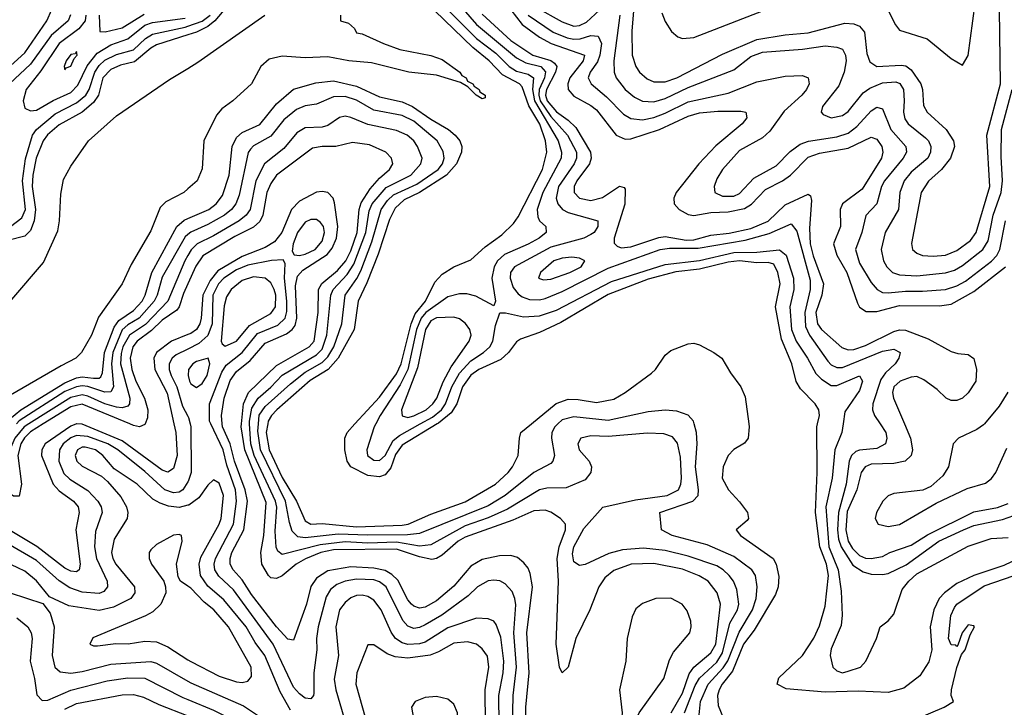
# Model space of a CAD drawing. Header units: inches. Extents: x 990535 to 1117859, y 769386 to 892122.
# Tile 723 of 1056: x 1059412 to 1062856, y 839009 to 841414. Entities that reach past the tile are written whole.
import ezdxf

# ---------------------------------------------------------------- set-up
doc = ezdxf.new("R2010")
doc.units = ezdxf.units.IN
doc.header["$MEASUREMENT"] = 0
for name, color, linetype in [('B0853', 7, 'Continuous'), ('B0854', 7, 'Continuous'), ('B0863', 7, 'Continuous'), ('B0864', 7, 'Continuous')]:
    doc.layers.add(name, color=color, linetype=linetype)

msp = doc.modelspace()

# ---------------------------------------------------------------- linework, layer by layer
at = {"layer": 'B0853', "color": 5}
msp.add_line((1059611.7, 840000, 2520), (1059610, 840000.1, 2520), dxfattribs=at)
for points, elevation in [([(1059493.4, 840000), (1059450, 839972.9), (1059428.8, 839951.3), (1059415.5, 839930), (1059405.5, 839890), (1059417.6, 839790), (1059410, 839747.7), (1059390, 839747.4), (1059370, 839761.2), (1059322, 839822), (1059271.8, 839871.8), (1059250, 839890.3), (1059210, 839911.5), (1059190, 839914.6), (1059170, 839911.1), (1059130, 839888.7), (1059090, 839877.1), (1059070, 839876.6), (1059050, 839883.6), (1059032, 839912), (1059016.6, 839970), (1059004.5, 839990), (1058986.3, 840000)], 2480), ([(1059443.5, 840000), (1059427.6, 839990), (1059394.1, 839950), (1059363.4, 839876.6), (1059350, 839863.7), (1059330, 839867.5), (1059259.8, 839919.8), (1059210, 839944), (1059170, 839947.2), (1059110, 839923), (1059084.8, 839924.8), (1059064.9, 839944.9), (1059045.4, 840000)], 2460), ([(1059610, 840000.1), (1059590, 839992.7), (1059500.3, 839930), (1059488.8, 839910), (1059487.7, 839890), (1059529, 839790), (1059550, 839766), (1059600.3, 839730), (1059615.9, 839710), (1059619.5, 839690), (1059608.3, 839630), (1059623, 839510), (1059619.8, 839490), (1059610, 839482.7), (1059590, 839485.5), (1059570, 839495.9), (1059471.3, 839571.3), (1059383.6, 839623.6)], 2520), ([(1059951, 840000), (1059957.5, 839970), (1059962.5, 839890), (1059950, 839843.7), (1059930, 839831.3), (1059910, 839838.2), (1059770, 839940.7), (1059630, 839999.4), (1059611.7, 840000)], 2520), ([(1059850.8, 840000), (1059850, 839997.7), (1059830.3, 839989.7), (1059810, 839994.5), (1059796.9, 840000)], 2480), ([(1060000, 839797.1), (1059982.5, 839770), (1059970, 839761.8), (1059950, 839758.6), (1059919.9, 839770), (1059850, 839833.9), (1059755, 839910), (1059720.1, 839930), (1059650, 839956.4), (1059610, 839959.8), (1059590, 839951.5), (1059564.2, 839930), (1059550.7, 839910), (1059548.2, 839870), (1059566.6, 839826.6), (1059587.1, 839807.1), (1059650, 839767.6), (1059684.8, 839730), (1059696.3, 839710), (1059699.9, 839690), (1059676.5, 839623.5), (1059673.7, 839570), (1059680.2, 839530), (1059717.2, 839450), (1059718.5, 839430), (1059705.8, 839414.2), (1059690, 839407.5), (1059630, 839411.3), (1059587.1, 839427.1), (1059550, 839451.7), (1059470, 839522.2), (1059364.6, 839584.6)], 2540), ([(1060000, 839715.5), (1059970, 839708.1), (1059932.3, 839712.3), (1059902.6, 839722.6), (1059877.5, 839737.5), (1059822.1, 839790), (1059742.7, 839842.7), (1059702.8, 839890), (1059676.3, 839910), (1059641.1, 839918.9), (1059630, 839918.8), (1059613.8, 839910), (1059605.2, 839890), (1059611.2, 839870), (1059630, 839853), (1059697.5, 839817.5), (1059718.6, 839798.6), (1059765, 839745), (1059784.9, 839710), (1059789.6, 839690), (1059788.1, 839670), (1059742.3, 839597.7), (1059733.3, 839550), (1059737.4, 839530), (1059748.5, 839510), (1059813.6, 839430), (1059814, 839410), (1059800.9, 839390), (1059740.2, 839359.8), (1059690, 839348), (1059584.1, 839364.1), (1059516, 839396), (1059470, 839451.9), (1059430, 839485), (1059330, 839531.9)], 2560), ([(1060000, 839432.8), (1059974.8, 839450), (1059965.6, 839465.6), (1059960.3, 839510), (1059979.8, 839590), (1059978, 839610), (1059970, 839613.7), (1059950, 839611), (1059890, 839578.5), (1059870, 839559.6), (1059864.9, 839550), (1059864.2, 839530), (1059872.4, 839510), (1059915.6, 839450), (1059922.3, 839430), (1059923, 839410), (1059905.6, 839370), (1059877.1, 839342.9), (1059851.3, 839328.7), (1059667.5, 839252.5), (1059657.1, 839230), (1059670, 839223.9), (1059684.3, 839224.3), (1059748, 839232), (1059791.6, 839231.6), (1059850, 839240.3), (1059890, 839237.8), (1059930, 839220.5), (1060000, 839175.3)], 2580), ([(1059378, 839410), (1059492.2, 839372.2), (1059518.7, 839338.7), (1059532.4, 839290), (1059525.8, 839190), (1059534.6, 839150), (1059552.7, 839132.7), (1059590, 839128), (1059630, 839133.9), (1059730, 839160.3), (1059870, 839169.4), (1059890, 839163.3), (1060000, 839100.8)], 2560), ([(1059402.1, 839322.1), (1059440.6, 839290), (1059451.7, 839270), (1059455.7, 839250), (1059447.9, 839170), (1059463.5, 839110), (1059472.2, 839052.2), (1059490, 839032.7), (1059510, 839034), (1059591, 839069), (1059717.7, 839102.3), (1059790, 839111.9), (1059850, 839110.7), (1059982.9, 839042.9), (1060000, 839036)], 2540), ([(1059570, 839002.3), (1059610, 839022.6), (1059770, 839052.9), (1059810, 839054.1), (1059844.9, 839044.9), (1059898.9, 839018.9), (1060000, 838979.8)], 2520)]:
    msp.add_lwpolyline(points, dxfattribs=dict(at, elevation=elevation))
at = {"layer": 'B0854', "color": 5}
msp.add_line((1059611.7, 840000, 2520), (1059610, 840000.1, 2520), dxfattribs=at)
for points, elevation in [([(1059340.9, 841219.1), (1059430, 841297.7), (1059506.6, 841410), (1059523.7, 841450)], 2420), ([(1059589, 841431), (1059581, 841410), (1059521.5, 841358.5), (1059450, 841258.8), (1059376.3, 841190)], 2440), ([(1059643.4, 841430), (1059640.3, 841410), (1059618.6, 841381.4), (1059550.1, 841330), (1059485.4, 841234.6), (1059434.4, 841170), (1059423.3, 841130), (1059430, 841104.7), (1059450, 841094.8), (1059470, 841096.9), (1059528.8, 841131.2), (1059590, 841159), (1059615.2, 841184.8), (1059647.2, 841252.8), (1059682.8, 841297.2), (1059730, 841325.7), (1059790, 841346.9), (1059850, 841394.3), (1059876.6, 841403.4), (1059990, 841419.7)], 2460), ([(1059689.8, 841430), (1059692.5, 841372.5), (1059710.8, 841370.8), (1059770, 841385.5), (1059846.7, 841433.3)], 2480), ([(1059299.2, 840630), (1059419.3, 840720.7), (1059431.6, 840750), (1059421.5, 840850), (1059432.4, 840927.6), (1059456.1, 841010), (1059470.6, 841030), (1059535.9, 841084.1), (1059610, 841122.7), (1059643.4, 841150), (1059655.1, 841170), (1059674.1, 841230), (1059690, 841253.8), (1059710, 841272.5), (1059750, 841291.9), (1059810, 841308.6), (1059851.9, 841348.1), (1059876.3, 841363.7), (1059990, 841387.7), (1060000, 841391.2)], 2440), ([(1060000, 841361), (1059890, 841325.5), (1059870, 841313.9), (1059813.5, 841266.5), (1059764.9, 841255.1), (1059730, 841239.5), (1059702.2, 841210), (1059687.8, 841150), (1059670, 841124), (1059630, 841090.5), (1059550, 841046.5), (1059508.9, 841011.1), (1059494, 840990), (1059469.4, 840930), (1059457.3, 840870), (1059455.8, 840830), (1059466.5, 840750), (1059462, 840710), (1059450, 840676.5), (1059430, 840656.5), (1059370, 840641.3)], 2420), ([(1059384.6, 840435.4), (1059495.3, 840564.7), (1059545.1, 840674.9), (1059551.3, 840710), (1059556, 840804), (1059565.4, 840854.6), (1059590, 840901.1), (1059652.4, 840990), (1059750, 841077.5), (1059935.6, 841204.4), (1060000, 841243.4)], 2380), ([(1060000, 840822.1), (1059985.8, 840810), (1059923.3, 840776.7), (1059902.9, 840757.1), (1059870, 840675.3), (1059801.9, 840558.1), (1059770, 840490.5), (1059686.9, 840373.1), (1059662.3, 840310), (1059628.3, 840250), (1059608.6, 840230), (1059556.2, 840203.8), (1059290, 840049.4)], 2380), ([(1059355.9, 840000), (1059415.5, 840050), (1059570, 840143.9), (1059610, 840161.5), (1059630, 840165.2), (1059670, 840160), (1059690, 840160.4), (1059695.6, 840164.4), (1059701.3, 840178.7), (1059708.5, 840250), (1059741.8, 840338.2), (1059758.4, 840361.6), (1059810, 840396.6), (1059840.3, 840430), (1059850.9, 840450), (1059873.7, 840530), (1059961.6, 840690), (1059987.3, 840712.7), (1060000, 840718.3)], 2420), ([(1060000, 840662.7), (1059990, 840654.1), (1059910, 840513.2), (1059893.1, 840450), (1059882.5, 840430), (1059830, 840370.2), (1059790, 840346.9), (1059770, 840329.1), (1059737.4, 840250), (1059733.1, 840210), (1059739.6, 840130), (1059730, 840112.2), (1059710, 840111.2), (1059650, 840130.8), (1059630, 840133.1), (1059610, 840130.1), (1059570, 840114.1), (1059409.6, 840010.4), (1059400.1, 840000)], 2440), ([(1060000, 840588.8), (1059989.6, 840570), (1059930.3, 840429.7), (1059851.7, 840348.3), (1059795.4, 840310), (1059772.9, 840270), (1059766.5, 840246.5), (1059764.7, 840210), (1059796.4, 840090), (1059795.3, 840070), (1059790, 840062.3), (1059770, 840056.6), (1059750, 840058.9), (1059710, 840070.6), (1059650, 840097.8), (1059630, 840101.5), (1059590, 840092.5), (1059443.5, 840000)], 2460), ([(1060000, 840490.3), (1059984.3, 840455.7), (1059970, 840410), (1059961.7, 840398.3), (1059910, 840363.1), (1059872.7, 840327.3), (1059822.5, 840290), (1059807.3, 840270), (1059797.8, 840230), (1059803.7, 840190), (1059818, 840150), (1059848.6, 840090), (1059859.8, 840050), (1059858.2, 840021.8), (1059850.8, 840000)], 2480), ([(1060000, 840312.7), (1059942.8, 840290), (1059890, 840250), (1059880.7, 840230), (1059883.9, 840190), (1059927.7, 840107.7), (1059951, 840000)], 2520), ([(1060000, 840262), (1059958.7, 840241.3), (1059945.4, 840230), (1059934.6, 840210), (1059935.1, 840190), (1059941.9, 840170), (1059961.1, 840130), (1059981.7, 840061.7), (1060000, 840027)], 2540), ([(1059796.9, 840000), (1059630, 840069.8), (1059590, 840060.5), (1059493.4, 840000)], 2480)]:
    msp.add_lwpolyline(points, dxfattribs=dict(at, elevation=elevation))
at = {"layer": 'B0854', "color": 5, "elevation": 2480}
msp.add_lwpolyline([(1059610, 841302), (1059605.4, 841294.6), (1059590, 841292.4), (1059574.3, 841270), (1059566.7, 841250), (1059570, 841238), (1059574.1, 841245.9), (1059590, 841251.8), (1059601.7, 841278.3), (1059612.7, 841290)], close=True, dxfattribs=at)
at = {"layer": 'B0863', "color": 5}
for points, elevation in [([(1060007.7, 840000), (1060010.1, 839990.1), (1060011.8, 839830), (1060001.2, 839798.8), (1060000, 839797.1)], 2540), ([(1061136.1, 838936.1), (1061137.6, 839050), (1061149.1, 839150), (1061140.5, 839270), (1061147.3, 839367.3), (1061144.3, 839390), (1061134, 839414), (1061110, 839441.5), (1061091.4, 839451.4), (1061070, 839454.2), (1061050, 839450.9), (1061013.2, 839430), (1060980.8, 839399.2), (1060888.2, 839331.8), (1060830, 839297.5), (1060810, 839288.1), (1060790, 839285.1), (1060770, 839293), (1060752.5, 839312.5), (1060693.9, 839430), (1060670, 839448.4), (1060650, 839454.5), (1060590, 839456.8), (1060550, 839450.4), (1060521.5, 839438.5), (1060499.3, 839420.7), (1060484.2, 839395.8), (1060456.4, 839290), (1060450.5, 839250), (1060451.6, 839210), (1060440.4, 839130), (1060441.1, 839058.9), (1060439.8, 839050), (1060430, 839038.7), (1060410, 839041.5), (1060390, 839055.7), (1060370, 839079.4), (1060298.5, 839230), (1060159.9, 839419.9), (1060108.2, 839468.2), (1060094.9, 839490), (1060092.1, 839510), (1060096.1, 839530), (1060159.7, 839650), (1060170.6, 839730), (1060166.7, 839770), (1060136.5, 839856.5), (1060123.6, 839910), (1060080.9, 840000)], 2540), ([(1061183.9, 838950), (1061182.5, 839010), (1061193.5, 839130), (1061186.3, 839270), (1061205.5, 839430), (1061197.6, 839477.6), (1061190, 839496), (1061174.9, 839514.9), (1061152.6, 839532.6), (1061130, 839540.6), (1061090, 839539.4), (1061030, 839525.9), (1060990, 839503.1), (1060930, 839433), (1060870, 839381.2), (1060830, 839358.8), (1060810, 839356.4), (1060790, 839362.6), (1060782.1, 839370), (1060770, 839385), (1060734.3, 839454.3), (1060713.6, 839473.6), (1060690, 839487.2), (1060650, 839496.1), (1060570, 839500.1), (1060490, 839485.9), (1060450, 839461.1), (1060430, 839431.5), (1060414.8, 839370), (1060370, 839243.8), (1060350, 839248), (1060310, 839290.7), (1060223.1, 839403.1), (1060190, 839454.7), (1060158.7, 839490), (1060148.1, 839510), (1060148, 839530), (1060154.2, 839550), (1060195.3, 839630), (1060208.7, 839730), (1060200.8, 839770), (1060162.7, 839870), (1060147.5, 839930), (1060121, 839990), (1060120.1, 840000)], 2520), ([(1061690.9, 838990), (1061730, 839058.3), (1061754.2, 839125.8), (1061770.3, 839149.7), (1061830, 839199.4), (1061846.8, 839230), (1061863.5, 839370), (1061851.4, 839410), (1061820.1, 839450), (1061788.9, 839468.9), (1061730, 839492.3), (1061630, 839512.2), (1061550.8, 839509.2), (1061490, 839487.7), (1061458.6, 839461.4), (1061437.7, 839430), (1061406.3, 839350), (1061357.6, 839250), (1061330, 839149.6), (1061310, 839129.6), (1061299.8, 839150), (1061288.5, 839230), (1061296.3, 839450), (1061291.4, 839530), (1061299.2, 839570), (1061320.5, 839630), (1061320.9, 839650), (1061303.2, 839670), (1061270, 839691.8), (1061250, 839698.6), (1061210, 839695.8), (1061136.6, 839663.4), (1060970, 839604.2), (1060945.5, 839590), (1060890, 839541.3), (1060870, 839529.7), (1060853.7, 839526.3), (1060810, 839535.1), (1060730, 839562.3), (1060510, 839559.4), (1060465.4, 839550), (1060411.4, 839528.6), (1060378.4, 839510), (1060330, 839469.1), (1060310, 839459.5), (1060290, 839462), (1060281.7, 839470), (1060259, 839510), (1060255.6, 839550), (1060265.9, 839610), (1060274.3, 839725.7), (1060199, 839910), (1060186.3, 839990), (1060187.4, 840000)], 2480), ([(1061737.1, 838990), (1061774.4, 839085.6), (1061790, 839111.2), (1061850, 839167), (1061870, 839200.1), (1061896.2, 839303.8), (1061922.4, 839350), (1061927.7, 839370), (1061920.8, 839420.8), (1061908.3, 839450), (1061893.5, 839470), (1061873.2, 839490), (1061850, 839503.8), (1061750, 839538.1), (1061670, 839557.7), (1061594.1, 839565.9), (1061520.4, 839559.6), (1061472.7, 839547.3), (1061390, 839509.1), (1061370, 839505.5), (1061350, 839517.7), (1061345.3, 839545.3), (1061350, 839570.9), (1061385, 839635), (1061451.2, 839708.8), (1061565.7, 839734.3), (1061677.1, 839750), (1061716.2, 839770), (1061725, 839790), (1061727.4, 839810), (1061723.5, 839883.5), (1061713.4, 839933.4), (1061695.3, 839955.3), (1061665.1, 839965.1), (1061607.8, 839967.8), (1061470, 839956.3), (1061410, 839958.1), (1061374.3, 839950), (1061363.9, 839930), (1061369.4, 839910), (1061404.3, 839870), (1061411.6, 839850), (1061409.4, 839830), (1061390, 839804.2), (1061323.2, 839776.8), (1061255.8, 839775.8), (1061230, 839769.3), (1061118.3, 839701.7), (1061050, 839671.5), (1060970, 839643.5), (1060850, 839577.4), (1060810, 839572.9), (1060730, 839586.7), (1060630, 839583.6), (1060550, 839587.6), (1060462.7, 839577.3), (1060330, 839543.5), (1060314.8, 839554.8), (1060309.4, 839569.4), (1060305.2, 839625.2), (1060311, 839709), (1060306.9, 839730), (1060232.4, 839890), (1060220.4, 839930), (1060216, 840000)], 2460), ([(1061294.8, 840000), (1061284.2, 839990), (1061273.3, 839970), (1061272.1, 839950), (1061282.3, 839890), (1061277.3, 839870), (1061270, 839861.7), (1061210, 839829.9), (1061110.1, 839750), (1061050, 839713.3), (1060810, 839616.6), (1060767.8, 839612.2), (1060630, 839610.6), (1060525.7, 839614.3), (1060410, 839602.1), (1060385.2, 839605.2), (1060365.1, 839625.1), (1060355, 839655), (1060341.6, 839730), (1060253.7, 839910), (1060244.6, 839975.4), (1060246.9, 840000)], 2440), ([(1060279.5, 840000), (1060274.4, 839970), (1060284.6, 839910), (1060330, 839813.3), (1060379.5, 839730), (1060410, 839661), (1060430, 839649.9), (1060470, 839651.8), (1060590, 839640.2), (1060750, 839645.8), (1060770.1, 839650), (1060850, 839684.5), (1060970, 839727.5), (1061075.7, 839790), (1061120.8, 839830), (1061135.9, 839850), (1061155.6, 839890), (1061159.8, 839950), (1061165.4, 839970), (1061202, 840000)], 2420), ([(1060871.6, 840000), (1060750, 839925.7), (1060726.9, 839893.1), (1060710, 839846.3), (1060690, 839821.7), (1060670, 839814.7), (1060630, 839819.5), (1060570.6, 839850), (1060557, 839870), (1060549.2, 839910), (1060549.7, 839950), (1060556.9, 839970), (1060584.3, 840000)], 2420), ([(1060657.3, 840000), (1060652.2, 839990), (1060626.6, 839910), (1060627.9, 839890), (1060650, 839873.9), (1060670, 839871.9), (1060690, 839889.6), (1060718, 839942), (1060740.1, 839959.9), (1060812.9, 840000)], 2440), ([(1061779.8, 838890), (1061793.2, 839030), (1061820.5, 839090), (1061873, 839147), (1061888.4, 839171.6), (1061928.1, 839271.9), (1061975.2, 839350), (1061987.9, 839390), (1061992, 839430), (1061986.2, 839470), (1061972.8, 839490), (1061910, 839536), (1061816.9, 839576.9), (1061694.3, 839610), (1061657.4, 839630), (1061650.9, 839690), (1061766.8, 839730), (1061784.9, 839750), (1061786.3, 839770), (1061776.1, 839850), (1061781.6, 839930), (1061779.2, 839970), (1061771.7, 840000)], 2440), ([(1061962.2, 840000), (1061963.5, 839990), (1061959.7, 839950), (1061947.4, 839932.6), (1061910, 839910.3), (1061890.6, 839889.4), (1061872.7, 839850), (1061869, 839810), (1061890.8, 839770), (1061930, 839727.8), (1061957.3, 839690), (1061960.7, 839670), (1061957, 839663), (1061918.3, 839630), (1061933.3, 839610), (1062047.6, 839530), (1062058.2, 839510), (1062066.9, 839466.9), (1062065.2, 839430), (1062055.9, 839404.1), (1061980.7, 839279.3), (1061944.2, 839230), (1061905, 839135), (1061868.9, 839090), (1061858.5, 839070), (1061852.8, 839050), (1061855.6, 839015.6), (1061884.1, 838944.1)], 2420), ([(1062906, 839530), (1062854.6, 839505.4), (1062749.5, 839470), (1062690, 839441.6), (1062646.4, 839410), (1062628, 839390), (1062609.9, 839350.1), (1062596.7, 839290), (1062603, 839210), (1062591.8, 839168.2), (1062560.6, 839119.4), (1062504.2, 839075.8), (1062450, 839060.9), (1062345.2, 839065.2), (1062230, 839062.3), (1062093.2, 839073.2), (1062061.3, 839090), (1062067.3, 839112.7), (1062150, 839189.8), (1062190, 839251), (1062210, 839293.7), (1062230, 839362.4), (1062241.7, 839470), (1062233.7, 839510), (1062210.8, 839570), (1062195.5, 839690), (1062201.8, 839830), (1062200.2, 839990), (1062202.5, 840000)], 2420), ([(1062291.9, 840000), (1062287.7, 839970), (1062263.6, 839910), (1062253.7, 839810), (1062231.4, 839710), (1062242.7, 839570), (1062274.9, 839490), (1062285, 839415), (1062289.2, 839330.8), (1062285.1, 839294.9), (1062250, 839213.3), (1062247.3, 839190), (1062256.5, 839150), (1062270, 839137.2), (1062290, 839130.2), (1062310, 839135), (1062352.9, 839150), (1062371.9, 839170), (1062409.4, 839250), (1062422, 839290), (1062450, 839311.3), (1062470, 839334.8), (1062499.4, 839420.6), (1062521.8, 839450), (1062550, 839475.8), (1062730, 839572.9), (1062810, 839599.5), (1062870, 839602.6)], 2440), ([(1062421.8, 840000), (1062441.4, 839970), (1062445.6, 839950), (1062440.8, 839930), (1062410, 839914), (1062350, 839908.6), (1062336.7, 839903.3), (1062321.8, 839890), (1062313.3, 839870), (1062303.5, 839790), (1062276.1, 839690), (1062272.7, 839630), (1062276.7, 839596.7), (1062285.7, 839570), (1062325.9, 839505.9), (1062362.4, 839482.4), (1062390, 839474.4), (1062430, 839473.1), (1062450, 839477.4), (1062512.9, 839507.1), (1062627.3, 839590), (1062713.7, 839630), (1062750, 839645), (1062850, 839666.2), (1062890, 839680)], 2460), ([(1062506.7, 840000), (1062528, 839950), (1062534.6, 839910), (1062530.1, 839889.9), (1062509.3, 839870), (1062470, 839861.5), (1062390, 839859.5), (1062369.4, 839850.6), (1062355.5, 839830), (1062339.9, 839770), (1062306.6, 839693.4), (1062301.4, 839630), (1062309.9, 839590), (1062324.8, 839564.8), (1062350, 839539.6), (1062370, 839531.2), (1062390.8, 839529.2), (1062430, 839536), (1062455.8, 839550), (1062530, 839575.6), (1062587.4, 839612.6), (1062750, 839692.7), (1062832.3, 839707.7), (1062870, 839721.4)], 2480), ([(1062786.6, 840000), (1062783.6, 839996.4), (1062759.8, 839980.2), (1062696.4, 839950), (1062677.5, 839930), (1062661.1, 839850), (1062641.6, 839818.4), (1062599, 839781), (1062571.4, 839768.6), (1062470, 839757.2), (1062450, 839748.9), (1062431.1, 839730), (1062408.5, 839690), (1062404.5, 839670), (1062415.2, 839650), (1062450, 839641.6), (1062490, 839648.6), (1062617.5, 839722.5), (1062726.2, 839773.8), (1062790, 839793.3), (1062811.3, 839808.8), (1062826.4, 839830), (1062865, 839915)], 2520), ([(1060358.9, 838998.9), (1060322.9, 839062.9), (1060269.6, 839190), (1060235.7, 839235.7), (1060204.2, 839290), (1060125.4, 839385.4), (1060070, 839432.3), (1060043.8, 839470), (1060039.6, 839510), (1060045.8, 839534.2), (1060109.9, 839650), (1060116.5, 839670), (1060124.8, 839750), (1060110, 839793.2), (1060090, 839805), (1060070, 839786.5), (1060038.4, 839741.6), (1060003.6, 839716.4), (1060000, 839715.5)], 2560), ([(1062552.6, 838970), (1062645.3, 839010), (1062678, 839030), (1062670.4, 839050), (1062672, 839070), (1062690, 839148.7), (1062706.4, 839193.6), (1062718.8, 839210), (1062736.9, 839263.1), (1062752, 839290), (1062750, 839294), (1062730, 839298), (1062708.7, 839270), (1062694, 839226), (1062690, 839222), (1062686.4, 839226.4), (1062670, 839227.7), (1062661.3, 839250), (1062669.3, 839330.7), (1062681.8, 839358.2), (1062690.5, 839370), (1062785.7, 839434.3), (1062890.3, 839469.7)], 2420), ([(1060000, 839175.3), (1060010, 839168.9), (1060110, 839118.2), (1060170, 839097.9), (1060190, 839096), (1060210, 839100.2), (1060223, 839117), (1060221.2, 839150), (1060141.7, 839290), (1060090.6, 839350.6), (1060057.3, 839377.3), (1060010, 839425.9), (1060000, 839432.8)], 2580), ([(1061088.8, 838948.8), (1061088.2, 839050), (1061103.3, 839130), (1061105.6, 839170), (1061094.4, 839254.4), (1061078.8, 839298.8), (1061069.9, 839309.9), (1061050, 839319.1), (1061010, 839320.9), (1060910, 839286.9), (1060830, 839237.3), (1060810, 839230.7), (1060769.2, 839229.2), (1060750, 839234.4), (1060726.6, 839250), (1060711.7, 839271.7), (1060676.5, 839350), (1060650, 839383.6), (1060630, 839396.3), (1060610, 839401.3), (1060590, 839400.1), (1060570, 839392.1), (1060550, 839375.2), (1060530.4, 839349.6), (1060517.9, 839290), (1060527.4, 839190), (1060511.9, 839108.1), (1060517.5, 839070), (1060545.5, 838974.5)], 2560), ([(1061041.3, 838950), (1061039.7, 839070), (1061053.4, 839150), (1061048.2, 839188.2), (1061030, 839213.7), (1061010, 839229.9), (1060978.3, 839238.3), (1060930, 839233.6), (1060877.2, 839202.8), (1060848.2, 839191.8), (1060770, 839180.5), (1060725.2, 839185.2), (1060696.7, 839196.7), (1060650, 839227.8), (1060630, 839227.3), (1060590.6, 839130), (1060587.4, 839090), (1060621.9, 838970)], 2580), ([(1060000, 839100.8), (1060010, 839095.2), (1060194.2, 839014.2), (1060254.6, 838974.6), (1060310, 838927.2), (1060330, 838918.1), (1060370, 838914.6), (1060376.4, 838910), (1060373, 838890), (1060347, 838833), (1060323.9, 838736.1), (1060310, 838718.2), (1060291.4, 838708.6), (1060270, 838707), (1060230, 838718.5), (1060170, 838754.3), (1060133.3, 838770), (1060070, 838773.5), (1060000, 838758.8)], 2560), ([(1060000, 839036), (1060090, 838999.6), (1060148.3, 838970), (1060223.1, 838910), (1060240.1, 838890), (1060254.2, 838830), (1060270.1, 838790), (1060250.1, 838769.9), (1060230, 838774.5), (1060165.6, 838805.6), (1060070, 838822.2), (1060050, 838823), (1060000, 838813.9)], 2540)]:
    msp.add_lwpolyline(points, dxfattribs=dict(at, elevation=elevation))
for points, elevation in [([(1061690, 839390.3), (1061637.1, 839390), (1061590, 839372.7), (1061566.8, 839353.2), (1061554, 839326), (1061537.3, 839250), (1061532.5, 839170), (1061509.6, 839070), (1061519, 838990), (1061509.5, 838889.5), (1061516.1, 838876.1), (1061530, 838869), (1061550, 838897.1), (1061564, 838956), (1061579, 838990), (1061665.4, 839110), (1061684.8, 839175.2), (1061698.4, 839201.6), (1061755.7, 839270), (1061760.8, 839290), (1061759.5, 839310), (1061746.6, 839346.6), (1061729.3, 839370)], 2520), ([(1060870, 839046.5), (1060830, 839043.8), (1060795, 839030), (1060782.8, 839010), (1060789.6, 838970), (1060824.2, 838890), (1060835, 838850), (1060833.9, 838826.1), (1060815.3, 838750), (1060816.8, 838730), (1060830, 838701.3), (1060853, 838670), (1060890, 838643.2), (1060910, 838642.2), (1060930, 838660.3), (1060939.3, 838690), (1060939.2, 838730), (1060926.9, 838810), (1060946.8, 838910), (1060943.3, 838990), (1060930, 839020.5), (1060910, 839037.1)], 2620)]:
    msp.add_lwpolyline(points, close=True, dxfattribs=dict(at, elevation=elevation))
at = {"layer": 'B0864', "color": 5}
for points, elevation in [([(1061565.4, 841530), (1061553.1, 841373.1), (1061553.8, 841290), (1061567, 841250), (1061580.4, 841230), (1061606.6, 841206.6), (1061630, 841196.3), (1061670, 841196.5), (1061710, 841210.1), (1061870, 841293.7), (1061990, 841345), (1062090, 841361.2), (1062170, 841367.6), (1062298.1, 841401.9), (1062330, 841399.6), (1062350, 841391.3), (1062366.7, 841370), (1062375.3, 841295.3), (1062385.9, 841265.9), (1062410.4, 841250.4), (1062494.9, 841254.9), (1062512.1, 841252.1), (1062530, 841239), (1062564.1, 841190), (1062570.1, 841170), (1062573.9, 841113.9), (1062585.9, 841090), (1062652.2, 841030), (1062678, 840990), (1062681.4, 840970), (1062668, 840930), (1062636.9, 840890), (1062591, 840849), (1062565.9, 840810), (1062531, 840631), (1062535, 840610), (1062550, 840597.4), (1062569.7, 840589.7), (1062607.1, 840587.1), (1062650, 840590.4), (1062690, 840606.8), (1062738.1, 840641.9), (1062757.4, 840670), (1062805.1, 840830), (1062795.2, 841010), (1062842.8, 841190), (1062838.8, 841450)], 2580), ([(1060138.3, 841461.7), (1060094, 841410), (1060070, 841390), (1060030, 841370.7), (1060000, 841361)], 2420), ([(1060948.4, 841468.4), (1061010, 841396.5), (1061150, 841280.9), (1061182.5, 841262.5), (1061234.4, 841250), (1061251.4, 841231.4), (1061247.1, 841210), (1061229.2, 841170), (1061228.1, 841150), (1061233, 841130), (1061270, 841075.5), (1061328.1, 841010), (1061359.4, 840950), (1061359.8, 840930), (1061351.2, 840910), (1061296.3, 840830), (1061288.4, 840790), (1061294.5, 840770), (1061310.5, 840750.5), (1061330, 840739.4), (1061434.2, 840710), (1061434.6, 840690), (1061421.5, 840670), (1061410, 840662.2), (1061384.7, 840650), (1061270, 840618.2), (1061142.4, 840550), (1061129, 840530), (1061127, 840510), (1061137.7, 840477.7), (1061155.4, 840455.4), (1061170, 840444.6), (1061195.3, 840435.3), (1061230, 840434.3), (1061250, 840438.6), (1061310, 840462.9), (1061470, 840544.8), (1061652.5, 840610), (1061684.9, 840615.1), (1061785.1, 840614.9), (1061950, 840643.2), (1062033.5, 840666.5), (1062110, 840700.2), (1062130, 840674.4), (1062176.6, 840503.4), (1062177.5, 840470), (1062158.2, 840390), (1062160.6, 840340.6), (1062174.1, 840310), (1062239.1, 840219.1), (1062250, 840207.1), (1062270, 840197.2), (1062290, 840197), (1062430, 840254.9), (1062470, 840262.1), (1062492.4, 840250), (1062487, 840230), (1062474.1, 840210), (1062441, 840179), (1062424.8, 840155.2), (1062396.7, 840070), (1062395.5, 840050), (1062402.2, 840030), (1062421.8, 840000)], 2460), ([(1061217.7, 841457.7), (1061310, 841406.2), (1061350, 841391.6), (1061370, 841393.8), (1061394.3, 841405.7), (1061470, 841474.6)], 2560), ([(1062448.8, 841448.8), (1062475.3, 841395.3), (1062490, 841377.2), (1062586.3, 841346.3), (1062670, 841277.9), (1062710, 841254.9), (1062730, 841288.4), (1062754.6, 841470)], 2620), ([(1060000, 841243.4), (1060035.3, 841264.7), (1060268.9, 841430)], 2380), ([(1060534, 841430), (1060534, 841410), (1060562, 841402), (1060582.8, 841382.8), (1060590, 841367.7), (1060610, 841364), (1060684, 841330), (1060741, 841310), (1060850, 841288.1), (1060890, 841274.1), (1060951.6, 841230), (1060958.5, 841218.5), (1060974, 841210), (1060978.8, 841198.8), (1060996.9, 841190), (1061001.3, 841181.3), (1061019.1, 841170), (1061021.3, 841161.3), (1061039.5, 841150), (1061039.5, 841140.5), (1061030, 841137.6), (1061008.3, 841150), (1060979.2, 841179.2), (1060954, 841194), (1060870, 841220.3), (1060773.2, 841230), (1060642.6, 841262.6), (1060562.9, 841270), (1060490, 841283.7), (1060410, 841279.9), (1060330, 841286.3), (1060283.9, 841276.1), (1060255, 841250), (1060222.6, 841190), (1060157.2, 841130), (1060118.5, 841101.5), (1060100.3, 841079.7), (1060056.2, 840990), (1060050, 840892.3), (1060032.8, 840850), (1060000, 840822.1)], 2380), ([(1060000, 841391.2), (1060050, 841408.8), (1060078.2, 841430)], 2440), ([(1060584.3, 840000), (1060670, 840093.9), (1060730, 840174.9), (1060746.4, 840210), (1060780.7, 840350), (1060794.8, 840385.2), (1060831.5, 840430), (1060864.4, 840495.6), (1060890, 840523.8), (1060930, 840549.4), (1060990, 840573.9), (1061040.2, 840619.8), (1061098.7, 840661.3), (1061138.9, 840701.1), (1061155.1, 840724.9), (1061240.2, 840890), (1061256.2, 840950), (1061251, 840990), (1061231.7, 841048.3), (1061192.8, 841112.8), (1061170, 841178.9), (1061160.1, 841190), (1061100.8, 841220.8), (1061053.6, 841270), (1060996.7, 841316.7), (1060864.3, 841444.3)], 2420), ([(1060907.9, 841450), (1061010, 841347.7), (1061076.9, 841296.9), (1061123.6, 841250), (1061150, 841234.2), (1061190, 841223.6), (1061209.1, 841210), (1061205.2, 841170), (1061212.9, 841130), (1061295.6, 840990), (1061307.3, 840950), (1061305.4, 840930), (1061242.3, 840810), (1061221.8, 840750), (1061224.1, 840724.1), (1061230.5, 840710), (1061252.6, 840690), (1061253.4, 840670), (1061228.9, 840650), (1061190, 840628.8), (1061107.9, 840592.1), (1061083, 840570), (1061071, 840550), (1061063.2, 840510), (1061076.5, 840430), (1061070, 840412.7), (1061007, 840447), (1060975.4, 840455.4), (1060950, 840455.6), (1060910, 840444.8), (1060833, 840390), (1060816.1, 840370), (1060800.3, 840330), (1060769.4, 840190), (1060742.7, 840137.3), (1060672.7, 840030), (1060657.3, 840000)], 2440), ([(1061030, 841433), (1061130, 841341), (1061206.3, 841290), (1061270, 841271), (1061282.1, 841262.1), (1061290.9, 841250), (1061286.4, 841230), (1061254.8, 841170), (1061251.2, 841150), (1061256.8, 841130), (1061290, 841091.1), (1061330, 841062.9), (1061356.7, 841036.7), (1061408, 840950), (1061410.3, 840930), (1061404.9, 840910), (1061360.7, 840850), (1061351.2, 840830), (1061351.6, 840810), (1061370.1, 840790.1), (1061410, 840781.7), (1061450, 840791.5), (1061510, 840831.2), (1061526.8, 840826.8), (1061530, 840821.6), (1061528.7, 840768.7), (1061491.5, 840650), (1061491.9, 840631.9), (1061501.3, 840621.3), (1061516.1, 840616.1), (1061550, 840619.8), (1061647.6, 840652.4), (1061670, 840655.7), (1061743.1, 840643.1), (1061770, 840644), (1061830, 840660.6), (1061893.3, 840666.7), (1061970, 840683), (1062030.5, 840709.5), (1062090, 840766.7), (1062170, 840803.6), (1062177.9, 840797.9), (1062181.8, 840781.8), (1062174.8, 840685.2), (1062177.5, 840630), (1062187.7, 840587.7), (1062223.1, 840490), (1062217.4, 840450), (1062197.4, 840390), (1062202.8, 840350), (1062217, 840330), (1062287.6, 840267.6), (1062310, 840259.4), (1062330, 840261), (1062370, 840274), (1062470, 840323.5), (1062490, 840328.8), (1062510, 840328), (1062590, 840297.8), (1062670, 840253.6), (1062693.9, 840246.1), (1062730, 840242.6), (1062749, 840229), (1062759, 840190), (1062756.3, 840150), (1062730, 840108.4), (1062710.1, 840090), (1062690, 840082.3), (1062670, 840082.6), (1062652.6, 840090), (1062620.9, 840120.9), (1062574.9, 840154.9), (1062550, 840165.5), (1062530, 840164.2), (1062492.3, 840150), (1062469.7, 840130), (1062465.1, 840110), (1062468.4, 840090), (1062506.7, 840000)], 2480), ([(1061130, 841448.4), (1061170, 841397.5), (1061230, 841352.9), (1061271, 841330), (1061387, 841290), (1061383.3, 841270), (1061336.6, 841210), (1061329.5, 841190), (1061330.1, 841170), (1061350, 841146.4), (1061410, 841113.7), (1061430, 841098), (1061498.7, 841010), (1061530, 840995.9), (1061550, 840996.8), (1061650.5, 841029.5), (1061750, 841076.6), (1061790, 841087.5), (1061853.5, 841093.5), (1061934.4, 841094.4), (1061952.2, 841090), (1061955.5, 841070), (1061939.7, 841050), (1061847.1, 840972.9), (1061787.1, 840910), (1061707.8, 840810), (1061699.8, 840790), (1061701.7, 840770), (1061718.4, 840750), (1061750, 840732.6), (1061770, 840729.5), (1061830, 840739.9), (1061890, 840741.8), (1061946.8, 840753.2), (1061971.2, 840768.8), (1062020.3, 840819.7), (1062079.7, 840850), (1062107.7, 840870), (1062170, 840932.8), (1062210, 840946.7), (1062310, 840964.2), (1062390, 841003.3), (1062410, 840996.4), (1062427.3, 840970), (1062431.7, 840950), (1062426.5, 840930), (1062358.5, 840821.5), (1062290, 840769.9), (1062281.6, 840750), (1062283.2, 840690), (1062258.2, 840630), (1062269.8, 840590), (1062305, 840530), (1062342.2, 840422.2), (1062350, 840408.2), (1062373.3, 840393.3), (1062410, 840393.7), (1062490, 840414.6), (1062630, 840412.8), (1062670, 840419), (1062750, 840463.4), (1062859.8, 840550)], 2520), ([(1061190.1, 841430), (1061277.7, 841370), (1061327.4, 841350), (1061350, 841346.1), (1061372.6, 841347.4), (1061410, 841358.4), (1061435.9, 841355.9), (1061446.5, 841330), (1061441.5, 841290), (1061433.5, 841266.5), (1061407.3, 841230), (1061400.1, 841210), (1061410.7, 841190), (1061464.1, 841144.1), (1061523.6, 841083.6), (1061550, 841067.8), (1061590, 841064), (1061630, 841071.8), (1061670, 841086.5), (1061750, 841127.1), (1061890, 841156.7), (1061990, 841196.1), (1062090, 841216.4), (1062150, 841218.3), (1062170.1, 841210.1), (1062173.1, 841190), (1062164.1, 841170), (1062148.1, 841150), (1062086.4, 841093.6), (1062036.4, 841023.6), (1062010, 841001.2), (1061930, 840956.6), (1061870.9, 840890), (1061850, 840856.9), (1061841.3, 840830), (1061843.2, 840810), (1061870, 840796.8), (1061910, 840796.9), (1061930, 840806), (1061980.2, 840859.8), (1062057.8, 840902.2), (1062107.4, 840952.6), (1062141.8, 840978.2), (1062171.6, 840988.4), (1062270, 841004.3), (1062310, 841017.4), (1062340.1, 841039.9), (1062390, 841095.5), (1062410, 841107.7), (1062430, 841101.8), (1062459.6, 841030), (1062511.5, 840970), (1062513.8, 840950), (1062502.8, 840930), (1062436.7, 840850), (1062426.5, 840830), (1062410.5, 840770), (1062371.5, 840728.5), (1062357.3, 840670), (1062335.8, 840610), (1062350, 840562), (1062390, 840495.1), (1062411.9, 840470), (1062430, 840460.3), (1062450, 840458.1), (1062510, 840464.9), (1062570, 840464.1), (1062650, 840470.3), (1062690, 840482.7), (1062720.1, 840499.9), (1062811, 840569), (1062830.5, 840589.5), (1062840.7, 840610), (1062860.3, 840710)], 2540), ([(1061511.5, 841430), (1061489.8, 841270), (1061491.3, 841230), (1061498.5, 841210), (1061530.1, 841170), (1061562.5, 841142.5), (1061590, 841129), (1061630, 841126.2), (1061670, 841137.8), (1061750, 841176.5), (1061910, 841238.2), (1061970, 841284.7), (1062010, 841300.5), (1062150, 841310.6), (1062230, 841322.7), (1062270, 841318.2), (1062290, 841310.7), (1062300.6, 841290), (1062302.7, 841270), (1062295.8, 841230), (1062277.2, 841182.8), (1062220.1, 841110), (1062215.5, 841090), (1062222, 841082), (1062250, 841070.1), (1062290, 841078.6), (1062310, 841093.1), (1062362.3, 841157.7), (1062385.4, 841174.6), (1062430, 841192.9), (1062476.7, 841196.7), (1062490.5, 841190.5), (1062503, 841170), (1062506.4, 841130), (1062503.5, 841090), (1062507.6, 841067.6), (1062519.8, 841050), (1062580.9, 841000.9), (1062591, 840990), (1062599.1, 840970), (1062597.9, 840950), (1062588.4, 840930), (1062530, 840880.7), (1062505.3, 840850), (1062491.2, 840810), (1062485.9, 840750), (1062439.2, 840670), (1062425.5, 840610), (1062433.9, 840570), (1062445.4, 840550), (1062465, 840530), (1062490, 840521.2), (1062550, 840517.5), (1062650, 840528.6), (1062682.1, 840537.9), (1062710, 840554.1), (1062780.5, 840610), (1062799.3, 840640.7), (1062817.1, 840730), (1062845.3, 840810), (1062849.5, 840850), (1062844.9, 840935.1), (1062846.6, 841030), (1062883.4, 841170)], 2560), ([(1061657.7, 841437.7), (1061670, 841408), (1061692, 841372), (1061713.5, 841353.5), (1061730, 841347.9), (1061770, 841351.9), (1062013.9, 841446.1)], 2620), ([(1060000, 840718.3), (1060072.9, 840750), (1060099.1, 840770), (1060120.7, 840799.3), (1060144.7, 840870), (1060155, 840970), (1060170, 841001.8), (1060190, 841019), (1060252.2, 841047.8), (1060310, 841119.2), (1060370, 841170.3), (1060447.6, 841192.4), (1060510, 841199.5), (1060590, 841181.6), (1060670, 841144.5), (1060750, 841126.6), (1060786.2, 841110), (1060850, 841065.4), (1060911.6, 841030), (1060935.5, 841010), (1060951, 840990), (1060957.9, 840970), (1060957.3, 840950), (1060939.5, 840910), (1060904.9, 840870), (1060810.2, 840810), (1060756.4, 840783.6), (1060725.2, 840754.8), (1060705.4, 840714.6), (1060665.8, 840594.2), (1060626.4, 840493.6), (1060596.3, 840430), (1060581.6, 840330), (1060526.2, 840230), (1060491.2, 840190), (1060428.4, 840151.6), (1060311.5, 840050), (1060292.1, 840030), (1060281.2, 840010), (1060279.5, 840000)], 2420), ([(1060246.9, 840000), (1060249.7, 840030.3), (1060270, 840061), (1060359.1, 840140.9), (1060410, 840180.8), (1060470, 840214.9), (1060490, 840234.3), (1060510.1, 840270), (1060538.3, 840350), (1060549.9, 840450), (1060591.5, 840508.5), (1060604.8, 840535.2), (1060643.3, 840636.7), (1060676, 840750), (1060698, 840782), (1060718.8, 840801.3), (1060801, 840839), (1060875.5, 840890), (1060890.9, 840910), (1060896.1, 840930), (1060893.2, 840953.2), (1060872.7, 840990), (1060790, 841059.3), (1060750, 841078.3), (1060650, 841097), (1060590, 841132.4), (1060550, 841145), (1060510, 841144.2), (1060450, 841118.6), (1060410, 841112.1), (1060379.7, 841100.3), (1060336, 841064), (1060290, 841006.4), (1060230, 840972.7), (1060218.9, 840961.1), (1060211, 840949), (1060179.7, 840800.3), (1060168.2, 840770), (1060153.1, 840750), (1060128, 840730), (1060070, 840697.1), (1060010, 840671.3), (1060000, 840662.7)], 2440), ([(1060216, 840000), (1060215.4, 840010), (1060224.2, 840055.8), (1060245.5, 840090), (1060290, 840128.2), (1060330, 840170.6), (1060450, 840242), (1060470, 840262.1), (1060485.7, 840310), (1060500.2, 840450), (1060508.4, 840470), (1060557.6, 840522.4), (1060581.1, 840558.9), (1060622.3, 840670), (1060634.4, 840745.6), (1060644.9, 840770), (1060693.6, 840826.4), (1060779.7, 840870), (1060815.4, 840910), (1060819.9, 840930), (1060803.7, 840970), (1060790.4, 840990), (1060767.6, 841010), (1060730, 841025.8), (1060630, 841046.8), (1060570, 841071.9), (1060550, 841076.7), (1060530, 841072.2), (1060490, 841043.4), (1060470, 841038.2), (1060410, 841035.9), (1060381.7, 841018.3), (1060336.2, 840963.8), (1060268.3, 840910), (1060237.5, 840850), (1060217.6, 840750), (1060204.5, 840730), (1060179.2, 840710), (1060090, 840657.9), (1060032.8, 840630), (1060011.2, 840608.8), (1060000, 840588.8)], 2460), ([(1060187.4, 840000), (1060194.5, 840070), (1060212, 840110), (1060310, 840205), (1060424.6, 840270), (1060441.9, 840290), (1060456.4, 840390), (1060456.9, 840470), (1060468.2, 840491.8), (1060523.8, 840536.2), (1060552.9, 840570), (1060570, 840605.3), (1060592.1, 840670), (1060599.4, 840750), (1060606.3, 840773.7), (1060638.1, 840821.9), (1060670, 840859.4), (1060705.6, 840890), (1060716.9, 840910), (1060712.4, 840930), (1060692.2, 840950), (1060635.9, 840975.9), (1060576, 840984), (1060518, 840970), (1060469.7, 840970.3), (1060435.7, 840964.3), (1060310.1, 840870), (1060290, 840841.2), (1060276.1, 840810), (1060262.4, 840730), (1060251.7, 840708.3), (1060230, 840688.5), (1060164.6, 840655.4), (1060052.2, 840587.8), (1060027.9, 840552.1), (1060000, 840490.3)], 2480), ([(1060120.1, 840000), (1060117.1, 840030), (1060127.2, 840090), (1060148.5, 840151.5), (1060170, 840183.5), (1060218, 840222), (1060270, 840282.3), (1060345.2, 840314.8), (1060365.4, 840330), (1060375.1, 840344.9), (1060381.7, 840370), (1060376.9, 840483.1), (1060383.7, 840516.3), (1060401.8, 840538.2), (1060487.2, 840592.8), (1060505.2, 840614.8), (1060519.7, 840650), (1060525.1, 840690), (1060512.8, 840772.8), (1060508.1, 840790), (1060490, 840809.9), (1060470, 840813.3), (1060450, 840810.4), (1060390, 840779.5), (1060362.5, 840750), (1060329.1, 840670), (1060303.3, 840636.7), (1060270, 840617.6), (1060190, 840586), (1060104.5, 840535.5), (1060078, 840502), (1060052.4, 840450), (1060046.8, 840370), (1060042.4, 840350), (1060030.6, 840330), (1060010, 840316.6), (1060000, 840312.7)], 2520), ([(1060812.9, 840000), (1060856.2, 840023.8), (1060887.8, 840050), (1060901.8, 840070), (1060923, 840130), (1060950, 840177.6), (1060990, 840220.6), (1061034.6, 840250), (1061056.5, 840270), (1061066.4, 840290), (1061075.8, 840344.2), (1061091.6, 840388.4), (1061111.1, 840388.9), (1061174.7, 840374.7), (1061230, 840377.6), (1061290, 840398), (1061481.5, 840498.5), (1061670, 840557.8), (1061790, 840571.5), (1061910, 840599.5), (1061990, 840600.7), (1062070, 840609), (1062093.5, 840590), (1062118.5, 840510), (1062120.1, 840470), (1062106, 840410), (1062112.1, 840330), (1062128.3, 840290), (1062168.1, 840230), (1062196.6, 840176.6), (1062216.1, 840156.1), (1062250, 840135), (1062270, 840134.9), (1062350, 840168.7), (1062359.7, 840150), (1062350, 840116.5), (1062297.9, 840042.1), (1062291.9, 840000)], 2440), ([(1060080.9, 840000), (1060076.2, 840010), (1060075.7, 840070), (1060119, 840181), (1060134.1, 840205.9), (1060190, 840250.1), (1060244, 840316), (1060314.4, 840345.6), (1060340.7, 840370), (1060346.4, 840393.6), (1060346.7, 840430), (1060338.3, 840510), (1060340.6, 840560.6), (1060333.9, 840573.9), (1060292.1, 840572.1), (1060210, 840555), (1060170, 840538.6), (1060125.7, 840510), (1060107.3, 840490), (1060087, 840450), (1060084.5, 840350), (1060070.2, 840309.8), (1060038.5, 840281.5), (1060000, 840262)], 2540), ([(1062202.5, 840000), (1062209.2, 840030), (1062207.1, 840050), (1062194.9, 840070), (1062143.2, 840123.2), (1062128.2, 840148.2), (1062112.8, 840210), (1062076.3, 840296.3), (1062055.8, 840410), (1062071.6, 840490), (1062063.7, 840530), (1062050, 840558.5), (1062030, 840565.2), (1061990, 840563.7), (1061930, 840570.9), (1061890, 840565.5), (1061790, 840540.8), (1061707.5, 840532.5), (1061610, 840506), (1061470, 840452.2), (1061304.8, 840355.2), (1061230, 840320.2), (1061164, 840296), (1061150, 840286.8), (1061121.7, 840250), (1061094.7, 840225.3), (1061018.1, 840190), (1060990, 840170.8), (1060960.3, 840130), (1060941, 840070), (1060920.7, 840039.3), (1060876.8, 840003.2), (1060871.6, 840000)], 2420), ([(1061202, 840000), (1061288.8, 840071.2), (1061330, 840086.4), (1061365.7, 840085.7), (1061430, 840074.6), (1061490, 840087.2), (1061530, 840110.6), (1061622.3, 840177.7), (1061635.6, 840190), (1061670, 840240.5), (1061690, 840257.3), (1061750, 840280.5), (1061770, 840282), (1061790, 840276.8), (1061840.4, 840250), (1061867.7, 840230), (1061898.4, 840178.4), (1061934.6, 840130), (1061950, 840094.5), (1061962.2, 840000)], 2420), ([(1062868.6, 840111.4), (1062838.3, 840061.7), (1062786.6, 840000)], 2520), ([(1061771.7, 840000), (1061769.3, 840009.3), (1061750.6, 840030.6), (1061710, 840045.3), (1061670, 840048.3), (1061610, 840042.9), (1061470, 840012.3), (1061350, 840025), (1061310, 840014.3), (1061294.8, 840000)], 2440), ([(1060000, 840027), (1060002.4, 840022.4), (1060007.7, 840000)], 2540)]:
    msp.add_lwpolyline(points, dxfattribs=dict(at, elevation=elevation))
for points, elevation in [([(1060430, 840715.2), (1060410, 840705.3), (1060383.8, 840670), (1060368.6, 840630), (1060364.5, 840604.5), (1060371.7, 840591.7), (1060390, 840589.7), (1060410, 840593.3), (1060445.5, 840610), (1060470, 840639.5), (1060477.5, 840670), (1060474, 840690), (1060464.4, 840704.4), (1060450, 840714.7)], 2540), ([(1061343, 840583), (1061310, 840580.4), (1061280.1, 840570), (1061233.4, 840530), (1061227.1, 840510), (1061244.2, 840504.2), (1061270, 840506.6), (1061336.8, 840530), (1061375.4, 840550), (1061388.7, 840570), (1061370, 840579.3)], 2480), ([(1060230, 840514.3), (1060190, 840501.8), (1060150.9, 840470), (1060134.9, 840445.1), (1060127.1, 840412.9), (1060116.6, 840290), (1060120, 840280), (1060130, 840272.1), (1060170, 840289.2), (1060215.9, 840344.1), (1060290, 840385.9), (1060306.3, 840410), (1060308, 840450), (1060301.8, 840470), (1060290, 840493.9), (1060270, 840509.6)], 2560), ([(1060930, 840373.9), (1060870, 840370.6), (1060850, 840360.4), (1060830.9, 840330), (1060803.8, 840196.2), (1060747.8, 840050), (1060750, 840028.9), (1060770, 840022.9), (1060790, 840028.1), (1060833.7, 840050), (1060856.6, 840070), (1060870.4, 840090), (1060893.2, 840146.8), (1060920.7, 840199.3), (1060984.1, 840290), (1060991.1, 840310), (1060986.3, 840330), (1060971.4, 840351.4), (1060950, 840367.8)], 2460), ([(1060070.5, 840230.5), (1060030, 840218.5), (1060016.8, 840210), (1060002.3, 840190), (1060000.8, 840170), (1060005.9, 840150), (1060010, 840140.9), (1060030, 840127.9), (1060050, 840141.6), (1060067.1, 840170), (1060076.7, 840210)], 2560)]:
    msp.add_lwpolyline(points, close=True, dxfattribs=dict(at, elevation=elevation))

doc.saveas('drawing.dxf')
